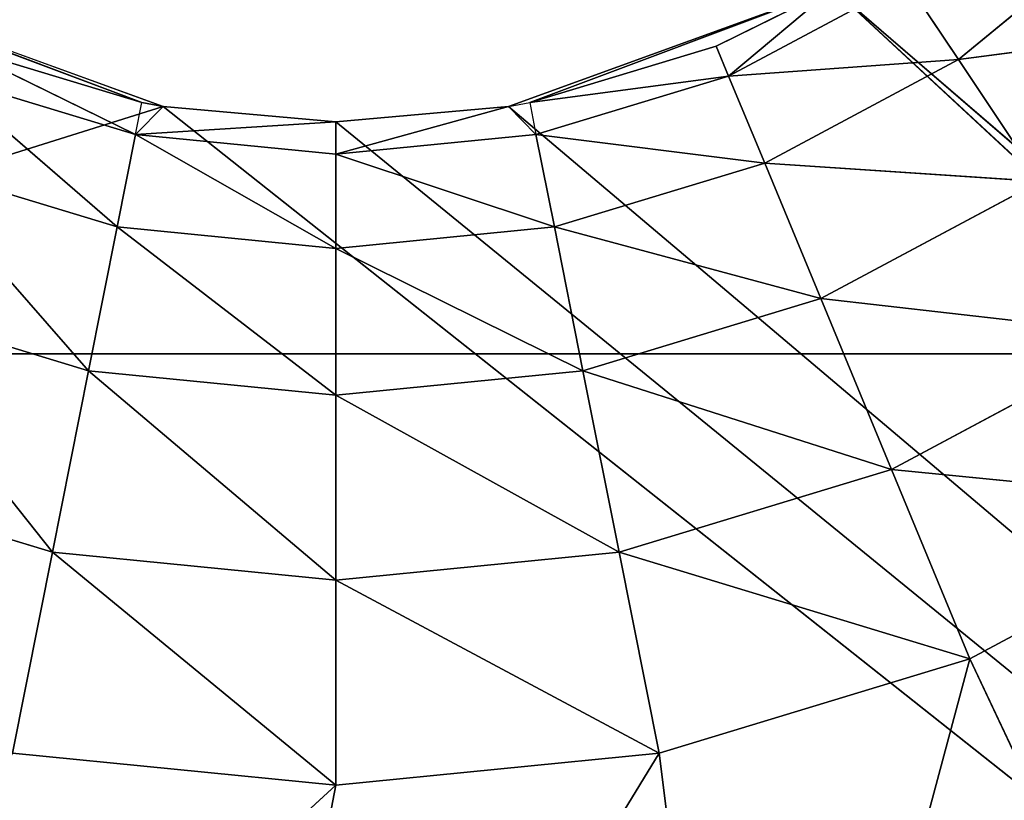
# Model space of a CAD drawing. Extents: x 14 to 217, y 27 to 186.
# Tile 399 of 656: x 82.72 to 84.2, y 77.37 to 78.55. Entities that reach past the tile are written whole.
import ezdxf

# ---------------------------------------------------------------- set-up
doc = ezdxf.new("R2010")
doc.units = 0
doc.header["$LTSCALE"] = 25.4
doc.layers.get('0').update_dxf_attribs({"color": 13, "linetype": 'CONTINUOUS'})

# ---------------------------------------------------------------- blocks, each defined once
blk = doc.blocks.new('PROFILE-RECESSED-T-CONNECT')
at = {"color": 0}
for p, q in [((70.2057, 14.7624, 108.4749), (69.1732, 14.7624, 109.4237)), ((70.2057, 14.7624, 108.4749), (69.1732, 14.7624, 109.4237)), ((70.2057, 14.7624, 108.4749), (69.7179, 14.7624, 108.4269)), ((69.7179, 14.7624, 108.4269), (69.7782, 14.7135, 108.1238)), ((69.7179, 14.7624, 108.4269), (69.7782, 14.7135, 108.1238)), ((70.2057, 14.7624, 108.4749), (69.7179, 14.7624, 108.4269)), ((70.2057, 14.7624, 108.4749), (69.7782, 14.7135, 108.1238)), ((70.2057, 14.7624, 108.4749), (69.7782, 14.7135, 108.1238)), ((70.6934, 14.7624, 108.4269), (69.9963, 14.7624, 109.5688)), ((70.6934, 14.7624, 108.4269), (69.9963, 14.7624, 109.5688)), ((70.2057, 14.7624, 108.4749), (69.9963, 14.7624, 109.5688)), ((70.2057, 14.7624, 108.4749), (69.9963, 14.7624, 109.5688)), ((70.6934, 14.7624, 108.4269), (70.2057, 14.7624, 108.4749)), ((70.2057, 14.7624, 108.4749), (70.2057, 14.7135, 108.1659)), ((70.2057, 14.7624, 108.4749), (70.2057, 14.7135, 108.1659)), ((70.6934, 14.7624, 108.4269), (70.2057, 14.7624, 108.4749)), ((70.6934, 14.7624, 108.4269), (70.2057, 14.7135, 108.1659)), ((70.6934, 14.7624, 108.4269), (70.2057, 14.7135, 108.1659)), ((70.6934, 14.7624, 108.4269), (70.6331, 14.7135, 108.1238)), ((70.6934, 14.7624, 108.4269), (70.6331, 14.7135, 108.1238)), ((71.1624, 14.7624, 108.2846), (70.6331, 14.7135, 108.1238)), ((71.1624, 14.7624, 108.2846), (70.6331, 14.7135, 108.1238)), ((71.1624, 14.7624, 108.2846), (70.6934, 14.7624, 108.4269)), ((70.6934, 14.7624, 108.4269), (70.8308, 14.7624, 109.5202)), ((70.6934, 14.7624, 108.4269), (70.8308, 14.7624, 109.5202)), ((71.1624, 14.7624, 108.2846), (70.6934, 14.7624, 108.4269)), ((71.1624, 14.7624, 108.2846), (70.8308, 14.7624, 109.5202)), ((71.1624, 14.7624, 108.2846), (70.8308, 14.7624, 109.5202)), ((71.1624, 14.7624, 108.2846), (71.0441, 14.7135, 107.9991)), ((71.1624, 14.7624, 108.2846), (71.0441, 14.7135, 107.9991)), ((71.5946, 14.7624, 108.0536), (71.0441, 14.7135, 107.9991)), ((71.5946, 14.7624, 108.0536), (71.0441, 14.7135, 107.9991)), ((71.5946, 14.7624, 108.0536), (71.1624, 14.7624, 108.2846)), ((71.1624, 14.7624, 108.2846), (71.6315, 14.7624, 109.2805)), ((71.1624, 14.7624, 108.2846), (71.6315, 14.7624, 109.2805)), ((71.5946, 14.7624, 108.0536), (71.1624, 14.7624, 108.2846)), ((69.3672, 14.7135, 107.9991), (69.7782, 14.7135, 108.1238)), ((69.3672, 14.7135, 107.9991), (69.7782, 14.7135, 108.1238)), ((69.7782, 14.7135, 108.1238), (69.4739, 14.5714, 107.7416)), ((69.7782, 14.7135, 108.1238), (69.4739, 14.5714, 107.7416)), ((69.7782, 14.7135, 108.1238), (69.8326, 14.5714, 107.8504)), ((69.7782, 14.7135, 108.1238), (69.8326, 14.5714, 107.8504)), ((69.7782, 14.7135, 108.1238), (70.2057, 14.7135, 108.1659)), ((69.7782, 14.7135, 108.1238), (70.2057, 14.7135, 108.1659)), ((70.2057, 14.7135, 108.1659), (69.8326, 14.5714, 107.8504)), ((70.2057, 14.7135, 108.1659), (69.8326, 14.5714, 107.8504)), ((70.2057, 14.7135, 108.1659), (70.2057, 14.5714, 107.8871)), ((70.2057, 14.7135, 108.1659), (70.2057, 14.5714, 107.8871)), ((70.2057, 14.7135, 108.1659), (70.6331, 14.7135, 108.1238)), ((70.6331, 14.7135, 108.1238), (70.2057, 14.5714, 107.8871)), ((70.6331, 14.7135, 108.1238), (70.2057, 14.5714, 107.8871)), ((70.2057, 14.7135, 108.1659), (70.6331, 14.7135, 108.1238)), ((70.6331, 14.7135, 108.1238), (70.5787, 14.5714, 107.8504)), ((70.6331, 14.7135, 108.1238), (70.5787, 14.5714, 107.8504)), ((71.0441, 14.7135, 107.9991), (70.5787, 14.5714, 107.8504)), ((71.0441, 14.7135, 107.9991), (70.5787, 14.5714, 107.8504)), ((70.6331, 14.7135, 108.1238), (71.0441, 14.7135, 107.9991)), ((70.6331, 14.7135, 108.1238), (71.0441, 14.7135, 107.9991)), ((71.0441, 14.7135, 107.9991), (70.9374, 14.5714, 107.7416)), ((71.0441, 14.7135, 107.9991), (70.9374, 14.5714, 107.7416)), ((71.4229, 14.7135, 107.7967), (70.9374, 14.5714, 107.7416)), ((71.4229, 14.7135, 107.7967), (70.9374, 14.5714, 107.7416)), ((71.0441, 14.7135, 107.9991), (71.4229, 14.7135, 107.7967)), ((71.0441, 14.7135, 107.9991), (71.4229, 14.7135, 107.7967)), ((69.4739, 14.5714, 107.7416), (69.8326, 14.5714, 107.8504)), ((69.4739, 14.5714, 107.7416), (69.8326, 14.5714, 107.8504)), ((69.8326, 14.5714, 107.8504), (69.5585, 14.3502, 107.5372)), ((69.8326, 14.5714, 107.8504), (69.5585, 14.3502, 107.5372)), ((69.8326, 14.5714, 107.8504), (69.8758, 14.3502, 107.6334)), ((69.8326, 14.5714, 107.8504), (69.8758, 14.3502, 107.6334)), ((69.8326, 14.5714, 107.8504), (70.2057, 14.5714, 107.8871)), ((69.8326, 14.5714, 107.8504), (70.2057, 14.5714, 107.8871)), ((70.2057, 14.5714, 107.8871), (69.8758, 14.3502, 107.6334)), ((70.2057, 14.5714, 107.8871), (69.8758, 14.3502, 107.6334)), ((70.2057, 14.5714, 107.8871), (70.2057, 14.3502, 107.6659)), ((70.2057, 14.5714, 107.8871), (70.2057, 14.3502, 107.6659)), ((70.2057, 14.5714, 107.8871), (70.5787, 14.5714, 107.8504)), ((70.5787, 14.5714, 107.8504), (70.2057, 14.3502, 107.6659)), ((70.5787, 14.5714, 107.8504), (70.2057, 14.3502, 107.6659)), ((70.2057, 14.5714, 107.8871), (70.5787, 14.5714, 107.8504)), ((70.5787, 14.5714, 107.8504), (70.5356, 14.3502, 107.6334)), ((70.5787, 14.5714, 107.8504), (70.5356, 14.3502, 107.6334)), ((70.9374, 14.5714, 107.7416), (70.5356, 14.3502, 107.6334)), ((70.9374, 14.5714, 107.7416), (70.5356, 14.3502, 107.6334)), ((70.5787, 14.5714, 107.8504), (70.9374, 14.5714, 107.7416)), ((70.5787, 14.5714, 107.8504), (70.9374, 14.5714, 107.7416)), ((70.9374, 14.5714, 107.7416), (70.8528, 14.3502, 107.5372)), ((70.9374, 14.5714, 107.7416), (70.8528, 14.3502, 107.5372)), ((71.268, 14.5714, 107.5649), (70.8528, 14.3502, 107.5372)), ((71.268, 14.5714, 107.5649), (70.8528, 14.3502, 107.5372)), ((70.9374, 14.5714, 107.7416), (71.268, 14.5714, 107.5649)), ((70.9374, 14.5714, 107.7416), (71.268, 14.5714, 107.5649)), ((71.268, 14.5714, 107.5649), (71.1451, 14.3502, 107.3809)), ((71.268, 14.5714, 107.5649), (71.1451, 14.3502, 107.3809)), ((71.5578, 14.5714, 107.3271), (71.1451, 14.3502, 107.3809)), ((71.5578, 14.5714, 107.3271), (71.1451, 14.3502, 107.3809)), ((69.5585, 14.3502, 107.5372), (69.8758, 14.3502, 107.6334)), ((69.5585, 14.3502, 107.5372), (69.8758, 14.3502, 107.6334)), ((69.8758, 14.3502, 107.6334), (69.6129, 14.0714, 107.406)), ((69.8758, 14.3502, 107.6334), (69.6129, 14.0714, 107.406)), ((69.8758, 14.3502, 107.6334), (69.9035, 14.0714, 107.4941)), ((69.8758, 14.3502, 107.6334), (69.9035, 14.0714, 107.4941)), ((69.8758, 14.3502, 107.6334), (70.2057, 14.3502, 107.6659)), ((69.8758, 14.3502, 107.6334), (70.2057, 14.3502, 107.6659)), ((70.2057, 14.3502, 107.6659), (69.9035, 14.0714, 107.4941)), ((70.2057, 14.3502, 107.6659), (69.9035, 14.0714, 107.4941)), ((70.2057, 14.3502, 107.6659), (70.2057, 14.0714, 107.5239)), ((70.2057, 14.3502, 107.6659), (70.2057, 14.0714, 107.5239)), ((70.2057, 14.3502, 107.6659), (70.5356, 14.3502, 107.6334)), ((70.5356, 14.3502, 107.6334), (70.2057, 14.0714, 107.5239)), ((70.5356, 14.3502, 107.6334), (70.2057, 14.0714, 107.5239)), ((70.2057, 14.3502, 107.6659), (70.5356, 14.3502, 107.6334)), ((70.5356, 14.3502, 107.6334), (70.5078, 14.0714, 107.4941)), ((70.5356, 14.3502, 107.6334), (70.5078, 14.0714, 107.4941)), ((70.8528, 14.3502, 107.5372), (70.5078, 14.0714, 107.4941)), ((70.8528, 14.3502, 107.5372), (70.5078, 14.0714, 107.4941)), ((70.5356, 14.3502, 107.6334), (70.8528, 14.3502, 107.5372)), ((70.5356, 14.3502, 107.6334), (70.8528, 14.3502, 107.5372)), ((70.8528, 14.3502, 107.5372), (70.7984, 14.0714, 107.406)), ((70.8528, 14.3502, 107.5372), (70.7984, 14.0714, 107.406)), ((71.1451, 14.3502, 107.3809), (70.7984, 14.0714, 107.406)), ((71.1451, 14.3502, 107.3809), (70.7984, 14.0714, 107.406)), ((70.8528, 14.3502, 107.5372), (71.1451, 14.3502, 107.3809)), ((70.8528, 14.3502, 107.5372), (71.1451, 14.3502, 107.3809)), ((71.1451, 14.3502, 107.3809), (71.0662, 14.0714, 107.2628)), ((71.1451, 14.3502, 107.3809), (71.0662, 14.0714, 107.2628)), ((71.1451, 14.3502, 107.3809), (71.4014, 14.3502, 107.1706)), ((71.1451, 14.3502, 107.3809), (71.4014, 14.3502, 107.1706)), ((69.6129, 14.0714, 107.406), (69.9035, 14.0714, 107.4941)), ((69.6129, 14.0714, 107.406), (69.9035, 14.0714, 107.4941)), ((69.6316, 13.7624, 107.3607), (69.9035, 14.0714, 107.4941)), ((69.6316, 13.7624, 107.3607), (69.9035, 14.0714, 107.4941)), ((69.9035, 14.0714, 107.4941), (69.913, 13.7624, 107.4461)), ((70.2057, 13.7624, 107.4749), (69.9035, 14.0714, 107.4941)), ((69.9035, 14.0714, 107.4941), (70.2057, 14.0714, 107.5239)), ((70.2057, 13.7624, 107.4749), (69.9035, 14.0714, 107.4941)), ((69.9452, 13.7624, 107.4521), (69.9035, 14.0714, 107.4941)), ((69.9035, 14.0714, 107.4941), (70.2057, 14.0714, 107.5239)), ((70.4661, 13.7624, 107.4521), (70.2057, 14.0714, 107.5239)), ((70.2057, 14.0714, 107.5239), (70.5078, 14.0714, 107.4941)), ((70.4661, 13.7624, 107.4521), (70.2057, 14.0714, 107.5239)), ((70.2057, 13.7624, 107.4749), (70.2057, 14.0714, 107.5239)), ((70.2057, 13.7624, 107.4749), (70.2057, 14.0714, 107.5239)), ((70.2057, 14.0714, 107.5239), (70.5078, 14.0714, 107.4941)), ((70.4661, 13.7624, 107.4521), (70.5078, 14.0714, 107.4941)), ((70.4983, 13.7624, 107.4461), (70.7984, 14.0714, 107.406)), ((70.4983, 13.7624, 107.4461), (70.7984, 14.0714, 107.406)), ((70.4983, 13.7624, 107.4461), (70.5078, 14.0714, 107.4941)), ((70.5078, 14.0714, 107.4941), (70.7984, 14.0714, 107.406)), ((70.5078, 14.0714, 107.4941), (70.7984, 14.0714, 107.406)), ((70.7797, 13.7624, 107.3607), (70.7984, 14.0714, 107.406)), ((70.7797, 13.7624, 107.3607), (70.7984, 14.0714, 107.406)), ((70.9557, 13.7624, 107.274), (70.7984, 14.0714, 107.406)), ((70.7984, 14.0714, 107.406), (71.0662, 14.0714, 107.2628)), ((70.9557, 13.7624, 107.274), (70.7984, 14.0714, 107.406)), ((70.7984, 14.0714, 107.406), (71.0662, 14.0714, 107.2628)), ((80.048, 13.7648, 107.8249), (45.048, 5.7648, 107.8249)), ((80.048, 13.7648, 107.8249), (45.048, 5.7648, 107.8249)), ((80.048, 13.7648, 107.8249), (45.048, 13.7648, 107.8249)), ((80.048, 13.7648, 107.8249), (45.048, 13.7648, 107.8249)), ((69.913, 13.7624, 107.4461), (69.4557, 4.5648, 107.274)), ((69.913, 13.7624, 107.4461), (69.4557, 4.5648, 107.274)), ((69.6316, 13.7624, 107.3607), (69.913, 13.7624, 107.4461)), ((69.6316, 13.7624, 107.3607), (69.913, 13.7624, 107.4461)), ((69.913, 13.7624, 107.4461), (69.9452, 4.5648, 107.4521)), ((69.913, 13.7624, 107.4461), (69.9452, 4.5648, 107.4521)), ((69.913, 13.7624, 107.4461), (69.9452, 13.7624, 107.4521)), ((69.9452, 13.7624, 107.4521), (69.9452, 4.5648, 107.4521)), ((69.9452, 13.7624, 107.4521), (69.9452, 4.5648, 107.4521)), ((69.9452, 13.7624, 107.4521), (70.2057, 4.5648, 107.4749)), ((69.9452, 13.7624, 107.4521), (70.2057, 4.5648, 107.4749)), ((69.9452, 13.7624, 107.4521), (70.2057, 13.7624, 107.4749)), ((69.9452, 13.7624, 107.4521), (70.2057, 13.7624, 107.4749)), ((70.2057, 13.7624, 107.4749), (70.2057, 4.5648, 107.4749)), ((70.2057, 13.7624, 107.4749), (70.2057, 4.5648, 107.4749)), ((70.2057, 13.7624, 107.4749), (70.4661, 4.5648, 107.4521)), ((70.2057, 13.7624, 107.4749), (70.4661, 4.5648, 107.4521)), ((70.2057, 13.7624, 107.4749), (70.4661, 13.7624, 107.4521)), ((70.2057, 13.7624, 107.4749), (70.4661, 13.7624, 107.4521)), ((70.4661, 13.7624, 107.4521), (70.4661, 4.5648, 107.4521)), ((70.4661, 13.7624, 107.4521), (70.4661, 4.5648, 107.4521)), ((70.4661, 13.7624, 107.4521), (70.9557, 4.5648, 107.274)), ((70.4661, 13.7624, 107.4521), (70.9557, 4.5648, 107.274)), ((70.4661, 13.7624, 107.4521), (70.4983, 13.7624, 107.4461)), ((70.4983, 13.7624, 107.4461), (70.9557, 4.5648, 107.274)), ((70.4983, 13.7624, 107.4461), (70.9557, 4.5648, 107.274)), ((70.4983, 13.7624, 107.4461), (70.7797, 13.7624, 107.3607)), ((70.4983, 13.7624, 107.4461), (70.7797, 13.7624, 107.3607)), ((70.7797, 13.7624, 107.3607), (70.9557, 13.7624, 107.274)), ((70.9557, 4.5648, 107.274), (70.7797, 13.7624, 107.3607)), ((70.9557, 4.5648, 107.274), (70.7797, 13.7624, 107.3607)), ((70.7797, 13.7624, 107.3607), (70.9557, 13.7624, 107.274)), ((80.048, 5.7648, 107.8249), (45.048, 5.7648, 107.8249)), ((80.048, 5.7648, 107.8249), (45.048, 5.7648, 107.8249)), ((69.9452, 4.5648, 107.4521), (49.048, 4.5648, 113.9749)), ((69.9452, 4.5648, 107.4521), (49.048, 4.5648, 113.9749)), ((69.4557, 4.5648, 107.274), (69.9452, 4.5648, 107.4521)), ((69.4557, 4.5648, 107.274), (69.9452, 4.5648, 107.4521)), ((69.9452, 4.5648, 107.4521), (78.1839, 4.5648, 113.9749)), ((69.9452, 4.5648, 107.4521), (78.1839, 4.5648, 113.9749)), ((69.9452, 4.5648, 107.4521), (70.2057, 4.5648, 107.4749)), ((69.9452, 4.5648, 107.4521), (70.2057, 4.5648, 107.4749)), ((70.2057, 4.5648, 107.4749), (78.1839, 4.5648, 113.9749)), ((70.2057, 4.5648, 107.4749), (70.4661, 4.5648, 107.4521)), ((70.2057, 4.5648, 107.4749), (78.1839, 4.5648, 113.9749)), ((70.2057, 4.5648, 107.4749), (70.4661, 4.5648, 107.4521)), ((70.4661, 4.5648, 107.4521), (78.1839, 4.5648, 113.9749)), ((70.4661, 4.5648, 107.4521), (78.1839, 4.5648, 113.9749)), ((70.4661, 4.5648, 107.4521), (70.9557, 4.5648, 107.274)), ((70.4661, 4.5648, 107.4521), (70.9557, 4.5648, 107.274)), ((70.9557, 4.5648, 107.274), (78.1839, 4.5648, 113.9749)), ((70.9557, 4.5648, 107.274), (78.1839, 4.5648, 113.9749)), ((70.9557, 4.5648, 107.274), (78.6948, 4.5648, 113.9414)), ((70.9557, 4.5648, 107.274), (78.6948, 4.5648, 113.9414))]:
    blk.add_line(p, q, dxfattribs=at)
mesh = blk.add_polyface(dxfattribs=at)
corners = [(69.9963, 14.7624, 109.5688), (70.2057, 14.7624, 108.4749), (69.1732, 14.7624, 109.4237)]
mesh.append_faces([[corners[k] for k in face] for face in [(0, 1, 2)]], dxfattribs={"color": 0})
mesh = blk.add_polyface(dxfattribs=at)
corners = [(69.1732, 14.7624, 109.4237), (70.2057, 14.7624, 108.4749), (69.7179, 14.7624, 108.4269)]
mesh.append_faces([[corners[k] for k in face] for face in [(0, 1, 2)]], dxfattribs={"color": 0})
mesh = blk.add_polyface(dxfattribs=at)
corners = [(69.7179, 14.7624, 108.4269), (69.7782, 14.7135, 108.1238), (69.3672, 14.7135, 107.9991)]
mesh.append_faces([[corners[k] for k in face] for face in [(0, 1, 2)]], dxfattribs={"color": 0})
mesh = blk.add_polyface(dxfattribs=at)
corners = [(70.2057, 14.7624, 108.4749), (69.7782, 14.7135, 108.1238), (69.7179, 14.7624, 108.4269)]
mesh.append_faces([[corners[k] for k in face] for face in [(0, 1, 2)]], dxfattribs={"color": 0})
mesh = blk.add_polyface(dxfattribs=at)
corners = [(70.2057, 14.7624, 108.4749), (70.2057, 14.7135, 108.1659), (69.7782, 14.7135, 108.1238)]
mesh.append_faces([[corners[k] for k in face] for face in [(0, 1, 2)]], dxfattribs={"color": 0})
mesh = blk.add_polyface(dxfattribs=at)
corners = [(69.9963, 14.7624, 109.5688), (70.8308, 14.7624, 109.5202), (70.6934, 14.7624, 108.4269)]
mesh.append_faces([[corners[k] for k in face] for face in [(0, 1, 2)]], dxfattribs={"color": 0})
mesh = blk.add_polyface(dxfattribs=at)
corners = [(69.9963, 14.7624, 109.5688), (70.6934, 14.7624, 108.4269), (70.2057, 14.7624, 108.4749)]
mesh.append_faces([[corners[k] for k in face] for face in [(0, 1, 2)]], dxfattribs={"color": 0})
mesh = blk.add_polyface(dxfattribs=at)
corners = [(70.2057, 14.7624, 108.4749), (70.6934, 14.7624, 108.4269), (70.2057, 14.7135, 108.1659)]
mesh.append_faces([[corners[k] for k in face] for face in [(0, 1, 2)]], dxfattribs={"color": 0})
mesh = blk.add_polyface(dxfattribs=at)
corners = [(70.6934, 14.7624, 108.4269), (70.6331, 14.7135, 108.1238), (70.2057, 14.7135, 108.1659)]
mesh.append_faces([[corners[k] for k in face] for face in [(0, 1, 2)]], dxfattribs={"color": 0})
mesh = blk.add_polyface(dxfattribs=at)
corners = [(70.6934, 14.7624, 108.4269), (71.1624, 14.7624, 108.2846), (70.6331, 14.7135, 108.1238)]
mesh.append_faces([[corners[k] for k in face] for face in [(0, 1, 2)]], dxfattribs={"color": 0})
mesh = blk.add_polyface(dxfattribs=at)
corners = [(71.1624, 14.7624, 108.2846), (71.0441, 14.7135, 107.9991), (70.6331, 14.7135, 108.1238)]
mesh.append_faces([[corners[k] for k in face] for face in [(0, 1, 2)]], dxfattribs={"color": 0})
mesh = blk.add_polyface(dxfattribs=at)
corners = [(70.8308, 14.7624, 109.5202), (71.1624, 14.7624, 108.2846), (70.6934, 14.7624, 108.4269)]
mesh.append_faces([[corners[k] for k in face] for face in [(0, 1, 2)]], dxfattribs={"color": 0})
mesh = blk.add_polyface(dxfattribs=at)
corners = [(70.8308, 14.7624, 109.5202), (71.6315, 14.7624, 109.2805), (71.1624, 14.7624, 108.2846)]
mesh.append_faces([[corners[k] for k in face] for face in [(0, 1, 2)]], dxfattribs={"color": 0})
mesh = blk.add_polyface(dxfattribs=at)
corners = [(71.1624, 14.7624, 108.2846), (71.5946, 14.7624, 108.0536), (71.0441, 14.7135, 107.9991)]
mesh.append_faces([[corners[k] for k in face] for face in [(0, 1, 2)]], dxfattribs={"color": 0})
mesh = blk.add_polyface(dxfattribs=at)
corners = [(71.5946, 14.7624, 108.0536), (71.4229, 14.7135, 107.7967), (71.0441, 14.7135, 107.9991)]
mesh.append_faces([[corners[k] for k in face] for face in [(0, 1, 2)]], dxfattribs={"color": 0})
mesh = blk.add_polyface(dxfattribs=at)
corners = [(71.6315, 14.7624, 109.2805), (71.5946, 14.7624, 108.0536), (71.1624, 14.7624, 108.2846)]
mesh.append_faces([[corners[k] for k in face] for face in [(0, 1, 2)]], dxfattribs={"color": 0})
mesh = blk.add_polyface(dxfattribs=at)
corners = [(69.7782, 14.7135, 108.1238), (69.4739, 14.5714, 107.7416), (69.3672, 14.7135, 107.9991)]
mesh.append_faces([[corners[k] for k in face] for face in [(0, 1, 2)]], dxfattribs={"color": 0})
mesh = blk.add_polyface(dxfattribs=at)
corners = [(69.7782, 14.7135, 108.1238), (69.8326, 14.5714, 107.8504), (69.4739, 14.5714, 107.7416)]
mesh.append_faces([[corners[k] for k in face] for face in [(0, 1, 2)]], dxfattribs={"color": 0})
mesh = blk.add_polyface(dxfattribs=at)
corners = [(70.2057, 14.7135, 108.1659), (69.8326, 14.5714, 107.8504), (69.7782, 14.7135, 108.1238)]
mesh.append_faces([[corners[k] for k in face] for face in [(0, 1, 2)]], dxfattribs={"color": 0})
mesh = blk.add_polyface(dxfattribs=at)
corners = [(70.2057, 14.7135, 108.1659), (70.2057, 14.5714, 107.8871), (69.8326, 14.5714, 107.8504)]
mesh.append_faces([[corners[k] for k in face] for face in [(0, 1, 2)]], dxfattribs={"color": 0})
mesh = blk.add_polyface(dxfattribs=at)
corners = [(70.2057, 14.7135, 108.1659), (70.6331, 14.7135, 108.1238), (70.2057, 14.5714, 107.8871)]
mesh.append_faces([[corners[k] for k in face] for face in [(0, 1, 2)]], dxfattribs={"color": 0})
mesh = blk.add_polyface(dxfattribs=at)
corners = [(70.6331, 14.7135, 108.1238), (70.5787, 14.5714, 107.8504), (70.2057, 14.5714, 107.8871)]
mesh.append_faces([[corners[k] for k in face] for face in [(0, 1, 2)]], dxfattribs={"color": 0})
mesh = blk.add_polyface(dxfattribs=at)
corners = [(70.6331, 14.7135, 108.1238), (71.0441, 14.7135, 107.9991), (70.5787, 14.5714, 107.8504)]
mesh.append_faces([[corners[k] for k in face] for face in [(0, 1, 2)]], dxfattribs={"color": 0})
mesh = blk.add_polyface(dxfattribs=at)
corners = [(71.0441, 14.7135, 107.9991), (70.9374, 14.5714, 107.7416), (70.5787, 14.5714, 107.8504)]
mesh.append_faces([[corners[k] for k in face] for face in [(0, 1, 2)]], dxfattribs={"color": 0})
mesh = blk.add_polyface(dxfattribs=at)
corners = [(71.0441, 14.7135, 107.9991), (71.4229, 14.7135, 107.7967), (70.9374, 14.5714, 107.7416)]
mesh.append_faces([[corners[k] for k in face] for face in [(0, 1, 2)]], dxfattribs={"color": 0})
mesh = blk.add_polyface(dxfattribs=at)
corners = [(71.4229, 14.7135, 107.7967), (71.268, 14.5714, 107.5649), (70.9374, 14.5714, 107.7416)]
mesh.append_faces([[corners[k] for k in face] for face in [(0, 1, 2)]], dxfattribs={"color": 0})
mesh = blk.add_polyface(dxfattribs=at)
corners = [(69.8326, 14.5714, 107.8504), (69.5585, 14.3502, 107.5372), (69.4739, 14.5714, 107.7416)]
mesh.append_faces([[corners[k] for k in face] for face in [(0, 1, 2)]], dxfattribs={"color": 0})
mesh = blk.add_polyface(dxfattribs=at)
corners = [(69.8326, 14.5714, 107.8504), (69.8758, 14.3502, 107.6334), (69.5585, 14.3502, 107.5372)]
mesh.append_faces([[corners[k] for k in face] for face in [(0, 1, 2)]], dxfattribs={"color": 0})
mesh = blk.add_polyface(dxfattribs=at)
corners = [(70.2057, 14.5714, 107.8871), (69.8758, 14.3502, 107.6334), (69.8326, 14.5714, 107.8504)]
mesh.append_faces([[corners[k] for k in face] for face in [(0, 1, 2)]], dxfattribs={"color": 0})
mesh = blk.add_polyface(dxfattribs=at)
corners = [(70.2057, 14.3502, 107.6659), (69.8758, 14.3502, 107.6334), (70.2057, 14.5714, 107.8871)]
mesh.append_faces([[corners[k] for k in face] for face in [(0, 1, 2)]], dxfattribs={"color": 0})
mesh = blk.add_polyface(dxfattribs=at)
corners = [(70.5787, 14.5714, 107.8504), (70.2057, 14.3502, 107.6659), (70.2057, 14.5714, 107.8871)]
mesh.append_faces([[corners[k] for k in face] for face in [(0, 1, 2)]], dxfattribs={"color": 0})
mesh = blk.add_polyface(dxfattribs=at)
corners = [(70.5787, 14.5714, 107.8504), (70.5356, 14.3502, 107.6334), (70.2057, 14.3502, 107.6659)]
mesh.append_faces([[corners[k] for k in face] for face in [(0, 1, 2)]], dxfattribs={"color": 0})
mesh = blk.add_polyface(dxfattribs=at)
corners = [(70.5787, 14.5714, 107.8504), (70.9374, 14.5714, 107.7416), (70.5356, 14.3502, 107.6334)]
mesh.append_faces([[corners[k] for k in face] for face in [(0, 1, 2)]], dxfattribs={"color": 0})
mesh = blk.add_polyface(dxfattribs=at)
corners = [(70.9374, 14.5714, 107.7416), (70.8528, 14.3502, 107.5372), (70.5356, 14.3502, 107.6334)]
mesh.append_faces([[corners[k] for k in face] for face in [(0, 1, 2)]], dxfattribs={"color": 0})
mesh = blk.add_polyface(dxfattribs=at)
corners = [(70.9374, 14.5714, 107.7416), (71.268, 14.5714, 107.5649), (70.8528, 14.3502, 107.5372)]
mesh.append_faces([[corners[k] for k in face] for face in [(0, 1, 2)]], dxfattribs={"color": 0})
mesh = blk.add_polyface(dxfattribs=at)
corners = [(71.268, 14.5714, 107.5649), (71.1451, 14.3502, 107.3809), (70.8528, 14.3502, 107.5372)]
mesh.append_faces([[corners[k] for k in face] for face in [(0, 1, 2)]], dxfattribs={"color": 0})
mesh = blk.add_polyface(dxfattribs=at)
corners = [(71.268, 14.5714, 107.5649), (71.5578, 14.5714, 107.3271), (71.1451, 14.3502, 107.3809)]
mesh.append_faces([[corners[k] for k in face] for face in [(0, 1, 2)]], dxfattribs={"color": 0})
mesh = blk.add_polyface(dxfattribs=at)
corners = [(71.1451, 14.3502, 107.3809), (71.5578, 14.5714, 107.3271), (71.4014, 14.3502, 107.1706)]
mesh.append_faces([[corners[k] for k in face] for face in [(0, 1, 2)]], dxfattribs={"color": 0})
mesh = blk.add_polyface(dxfattribs=at)
corners = [(69.8758, 14.3502, 107.6334), (69.6129, 14.0714, 107.406), (69.5585, 14.3502, 107.5372)]
mesh.append_faces([[corners[k] for k in face] for face in [(0, 1, 2)]], dxfattribs={"color": 0})
mesh = blk.add_polyface(dxfattribs=at)
corners = [(69.9035, 14.0714, 107.4941), (69.6129, 14.0714, 107.406), (69.8758, 14.3502, 107.6334)]
mesh.append_faces([[corners[k] for k in face] for face in [(0, 1, 2)]], dxfattribs={"color": 0})
mesh = blk.add_polyface(dxfattribs=at)
corners = [(70.2057, 14.3502, 107.6659), (69.9035, 14.0714, 107.4941), (69.8758, 14.3502, 107.6334)]
mesh.append_faces([[corners[k] for k in face] for face in [(0, 1, 2)]], dxfattribs={"color": 0})
mesh = blk.add_polyface(dxfattribs=at)
corners = [(70.2057, 14.0714, 107.5239), (69.9035, 14.0714, 107.4941), (70.2057, 14.3502, 107.6659)]
mesh.append_faces([[corners[k] for k in face] for face in [(0, 1, 2)]], dxfattribs={"color": 0})
mesh = blk.add_polyface(dxfattribs=at)
corners = [(70.5356, 14.3502, 107.6334), (70.2057, 14.0714, 107.5239), (70.2057, 14.3502, 107.6659)]
mesh.append_faces([[corners[k] for k in face] for face in [(0, 1, 2)]], dxfattribs={"color": 0})
mesh = blk.add_polyface(dxfattribs=at)
corners = [(70.5356, 14.3502, 107.6334), (70.5078, 14.0714, 107.4941), (70.2057, 14.0714, 107.5239)]
mesh.append_faces([[corners[k] for k in face] for face in [(0, 1, 2)]], dxfattribs={"color": 0})
mesh = blk.add_polyface(dxfattribs=at)
corners = [(70.8528, 14.3502, 107.5372), (70.5078, 14.0714, 107.4941), (70.5356, 14.3502, 107.6334)]
mesh.append_faces([[corners[k] for k in face] for face in [(0, 1, 2)]], dxfattribs={"color": 0})
mesh = blk.add_polyface(dxfattribs=at)
corners = [(70.8528, 14.3502, 107.5372), (70.7984, 14.0714, 107.406), (70.5078, 14.0714, 107.4941)]
mesh.append_faces([[corners[k] for k in face] for face in [(0, 1, 2)]], dxfattribs={"color": 0})
mesh = blk.add_polyface(dxfattribs=at)
corners = [(71.1451, 14.3502, 107.3809), (70.7984, 14.0714, 107.406), (70.8528, 14.3502, 107.5372)]
mesh.append_faces([[corners[k] for k in face] for face in [(0, 1, 2)]], dxfattribs={"color": 0})
mesh = blk.add_polyface(dxfattribs=at)
corners = [(71.1451, 14.3502, 107.3809), (71.0662, 14.0714, 107.2628), (70.7984, 14.0714, 107.406)]
mesh.append_faces([[corners[k] for k in face] for face in [(0, 1, 2)]], dxfattribs={"color": 0})
mesh = blk.add_polyface(dxfattribs=at)
corners = [(71.4014, 14.3502, 107.1706), (71.0662, 14.0714, 107.2628), (71.1451, 14.3502, 107.3809)]
mesh.append_faces([[corners[k] for k in face] for face in [(0, 1, 2)]], dxfattribs={"color": 0})
mesh = blk.add_polyface(dxfattribs=at)
corners = [(69.9035, 14.0714, 107.4941), (69.6316, 13.7624, 107.3607), (69.6129, 14.0714, 107.406)]
mesh.append_faces([[corners[k] for k in face] for face in [(0, 1, 2)]], dxfattribs={"color": 0})
mesh = blk.add_polyface(dxfattribs=at)
corners = [(69.913, 13.7624, 107.4461), (69.6316, 13.7624, 107.3607), (69.9035, 14.0714, 107.4941)]
mesh.append_faces([[corners[k] for k in face] for face in [(0, 1, 2)]], dxfattribs={"color": 0})
mesh = blk.add_polyface(dxfattribs=at)
corners = [(70.2057, 13.7624, 107.4749), (69.9035, 14.0714, 107.4941), (70.2057, 14.0714, 107.5239)]
mesh.append_faces([[corners[k] for k in face] for face in [(0, 1, 2)]], dxfattribs={"color": 0})
mesh = blk.add_polyface(dxfattribs=at)
corners = [(70.2057, 13.7624, 107.4749), (69.9452, 13.7624, 107.4521), (69.9035, 14.0714, 107.4941)]
mesh.append_faces([[corners[k] for k in face] for face in [(0, 1, 2)]], dxfattribs={"color": 0})
mesh = blk.add_polyface(dxfattribs=at)
corners = [(70.5078, 14.0714, 107.4941), (70.4661, 13.7624, 107.4521), (70.2057, 14.0714, 107.5239)]
mesh.append_faces([[corners[k] for k in face] for face in [(0, 1, 2)]], dxfattribs={"color": 0})
mesh = blk.add_polyface(dxfattribs=at)
corners = [(70.4661, 13.7624, 107.4521), (70.2057, 13.7624, 107.4749), (70.2057, 14.0714, 107.5239)]
mesh.append_faces([[corners[k] for k in face] for face in [(0, 1, 2)]], dxfattribs={"color": 0})
mesh = blk.add_polyface(dxfattribs=at)
corners = [(70.7984, 14.0714, 107.406), (70.7797, 13.7624, 107.3607), (70.4983, 13.7624, 107.4461)]
mesh.append_faces([[corners[k] for k in face] for face in [(0, 1, 2)]], dxfattribs={"color": 0})
mesh = blk.add_polyface(dxfattribs=at)
corners = [(70.7984, 14.0714, 107.406), (70.4983, 13.7624, 107.4461), (70.5078, 14.0714, 107.4941)]
mesh.append_faces([[corners[k] for k in face] for face in [(0, 1, 2)]], dxfattribs={"color": 0})
mesh = blk.add_polyface(dxfattribs=at)
corners = [(70.9557, 13.7624, 107.274), (70.7797, 13.7624, 107.3607), (70.7984, 14.0714, 107.406)]
mesh.append_faces([[corners[k] for k in face] for face in [(0, 1, 2)]], dxfattribs={"color": 0})
mesh = blk.add_polyface(dxfattribs=at)
corners = [(71.0662, 14.0714, 107.2628), (70.9557, 13.7624, 107.274), (70.7984, 14.0714, 107.406)]
mesh.append_faces([[corners[k] for k in face] for face in [(0, 1, 2)]], dxfattribs={"color": 0})
mesh = blk.add_polyface(dxfattribs=at)
corners = [(80.048, 13.7648, 107.8249), (45.048, 5.7648, 107.8249), (80.048, 5.7648, 107.8249)]
mesh.append_faces([[corners[k] for k in face] for face in [(0, 1, 2)]], dxfattribs={"color": 0})
mesh = blk.add_polyface(dxfattribs=at)
corners = [(80.048, 13.7648, 107.8249), (45.048, 13.7648, 107.8249), (45.048, 5.7648, 107.8249)]
mesh.append_faces([[corners[k] for k in face] for face in [(0, 1, 2)]], dxfattribs={"color": 0})
mesh = blk.add_polyface(dxfattribs=at)
corners = [(80.048, 13.7648, 111.4249), (45.048, 13.7648, 107.8249), (80.048, 13.7648, 107.8249)]
mesh.append_faces([[corners[k] for k in face] for face in [(0, 1, 2)]], dxfattribs={"color": 0})
mesh = blk.add_polyface(dxfattribs=at)
corners = [(45.048, 13.7648, 111.4249), (45.048, 13.7648, 107.8249), (80.048, 13.7648, 111.4249)]
mesh.append_faces([[corners[k] for k in face] for face in [(0, 1, 2)]], dxfattribs={"color": 0})
mesh = blk.add_polyface(dxfattribs=at)
corners = [(69.913, 13.7624, 107.4461), (69.4557, 4.5648, 107.274), (69.6316, 13.7624, 107.3607)]
mesh.append_faces([[corners[k] for k in face] for face in [(0, 1, 2)]], dxfattribs={"color": 0})
mesh = blk.add_polyface(dxfattribs=at)
corners = [(69.9452, 4.5648, 107.4521), (69.4557, 4.5648, 107.274), (69.913, 13.7624, 107.4461)]
mesh.append_faces([[corners[k] for k in face] for face in [(0, 1, 2)]], dxfattribs={"color": 0})
mesh = blk.add_polyface(dxfattribs=at)
corners = [(69.9452, 4.5648, 107.4521), (69.913, 13.7624, 107.4461), (69.9452, 13.7624, 107.4521)]
mesh.append_faces([[corners[k] for k in face] for face in [(0, 1, 2)]], dxfattribs={"color": 0})
mesh = blk.add_polyface(dxfattribs=at)
corners = [(70.2057, 4.5648, 107.4749), (69.9452, 4.5648, 107.4521), (69.9452, 13.7624, 107.4521)]
mesh.append_faces([[corners[k] for k in face] for face in [(0, 1, 2)]], dxfattribs={"color": 0})
mesh = blk.add_polyface(dxfattribs=at)
corners = [(70.2057, 4.5648, 107.4749), (69.9452, 13.7624, 107.4521), (70.2057, 13.7624, 107.4749)]
mesh.append_faces([[corners[k] for k in face] for face in [(0, 1, 2)]], dxfattribs={"color": 0})
mesh = blk.add_polyface(dxfattribs=at)
corners = [(70.4661, 4.5648, 107.4521), (70.2057, 4.5648, 107.4749), (70.2057, 13.7624, 107.4749)]
mesh.append_faces([[corners[k] for k in face] for face in [(0, 1, 2)]], dxfattribs={"color": 0})
mesh = blk.add_polyface(dxfattribs=at)
corners = [(70.4661, 4.5648, 107.4521), (70.2057, 13.7624, 107.4749), (70.4661, 13.7624, 107.4521)]
mesh.append_faces([[corners[k] for k in face] for face in [(0, 1, 2)]], dxfattribs={"color": 0})
mesh = blk.add_polyface(dxfattribs=at)
corners = [(70.9557, 4.5648, 107.274), (70.4661, 4.5648, 107.4521), (70.4661, 13.7624, 107.4521)]
mesh.append_faces([[corners[k] for k in face] for face in [(0, 1, 2)]], dxfattribs={"color": 0})
mesh = blk.add_polyface(dxfattribs=at)
corners = [(70.9557, 4.5648, 107.274), (70.4661, 13.7624, 107.4521), (70.4983, 13.7624, 107.4461)]
mesh.append_faces([[corners[k] for k in face] for face in [(0, 1, 2)]], dxfattribs={"color": 0})
mesh = blk.add_polyface(dxfattribs=at)
corners = [(70.9557, 4.5648, 107.274), (70.4983, 13.7624, 107.4461), (70.7797, 13.7624, 107.3607)]
mesh.append_faces([[corners[k] for k in face] for face in [(0, 1, 2)]], dxfattribs={"color": 0})
mesh = blk.add_polyface(dxfattribs=at)
corners = [(70.9557, 4.5648, 107.274), (70.7797, 13.7624, 107.3607), (70.9557, 13.7624, 107.274)]
mesh.append_faces([[corners[k] for k in face] for face in [(0, 1, 2)]], dxfattribs={"color": 0})
mesh = blk.add_polyface(dxfattribs=at)
corners = [(80.048, 5.7648, 111.4249), (80.048, 5.7648, 107.8249), (45.048, 5.7648, 111.4249)]
mesh.append_faces([[corners[k] for k in face] for face in [(0, 1, 2)]], dxfattribs={"color": 0})
mesh = blk.add_polyface(dxfattribs=at)
corners = [(45.048, 5.7648, 111.4249), (80.048, 5.7648, 107.8249), (45.048, 5.7648, 107.8249)]
mesh.append_faces([[corners[k] for k in face] for face in [(0, 1, 2)]], dxfattribs={"color": 0})
mesh = blk.add_polyface(dxfattribs=at)
corners = [(49.048, 4.5648, 113.9749), (69.4557, 4.5648, 107.274), (69.9452, 4.5648, 107.4521)]
mesh.append_faces([[corners[k] for k in face] for face in [(0, 1, 2)]], dxfattribs={"color": 0})
mesh = blk.add_polyface(dxfattribs=at)
corners = [(49.048, 4.5648, 113.9749), (69.9452, 4.5648, 107.4521), (78.1839, 4.5648, 113.9749)]
mesh.append_faces([[corners[k] for k in face] for face in [(0, 1, 2)]], dxfattribs={"color": 0})
mesh = blk.add_polyface(dxfattribs=at)
corners = [(78.1839, 4.5648, 113.9749), (69.9452, 4.5648, 107.4521), (70.2057, 4.5648, 107.4749)]
mesh.append_faces([[corners[k] for k in face] for face in [(0, 1, 2)]], dxfattribs={"color": 0})
mesh = blk.add_polyface(dxfattribs=at)
corners = [(78.1839, 4.5648, 113.9749), (70.2057, 4.5648, 107.4749), (70.4661, 4.5648, 107.4521)]
mesh.append_faces([[corners[k] for k in face] for face in [(0, 1, 2)]], dxfattribs={"color": 0})
mesh = blk.add_polyface(dxfattribs=at)
corners = [(78.1839, 4.5648, 113.9749), (70.4661, 4.5648, 107.4521), (70.9557, 4.5648, 107.274)]
mesh.append_faces([[corners[k] for k in face] for face in [(0, 1, 2)]], dxfattribs={"color": 0})
mesh = blk.add_polyface(dxfattribs=at)
corners = [(78.1839, 4.5648, 113.9749), (70.9557, 4.5648, 107.274), (78.6948, 4.5648, 113.9414)]
mesh.append_faces([[corners[k] for k in face] for face in [(0, 1, 2)]], dxfattribs={"color": 0})
mesh = blk.add_polyface(dxfattribs=at)
corners = [(78.6948, 4.5648, 113.9414), (70.9557, 4.5648, 107.274), (71.3547, 4.5648, 106.9391)]
mesh.append_faces([[corners[k] for k in face] for face in [(0, 1, 2)]], dxfattribs={"color": 0})
mesh = blk.add_polyface(dxfattribs=at)
corners = [(81.0469, 2.0001, 121), (53.3049, 2.0001, 107.299), (49.0469, 2.0001, 121)]
mesh.append_faces([[corners[k] for k in face] for face in [(0, 1, 2)]], dxfattribs={"color": 0})
mesh = blk.add_polyface(dxfattribs=at)
corners = [(81.0469, 2.0001, 121), (53.8539, 2.0001, 106.75), (53.3049, 2.0001, 107.299)]
mesh.append_faces([[corners[k] for k in face] for face in [(0, 1, 2)]], dxfattribs={"color": 0})
mesh = blk.add_polyface(dxfattribs=at)
corners = [(84.0469, 2.0001, 118), (54.0549, 2.0001, 106), (53.8539, 2.0001, 106.75)]
mesh.append_faces([[corners[k] for k in face] for face in [(0, 1, 2)]], dxfattribs={"color": 0})
mesh = blk.add_polyface(dxfattribs=at)
corners = [(83.8185, 2.0001, 119.148), (84.0469, 2.0001, 118), (53.8539, 2.0001, 106.75)]
mesh.append_faces([[corners[k] for k in face] for face in [(0, 1, 2)]], dxfattribs={"color": 0})
mesh = blk.add_polyface(dxfattribs=at)
corners = [(82.1949, 2.0001, 120.7716), (83.8185, 2.0001, 119.148), (53.8539, 2.0001, 106.75)]
mesh.append_faces([[corners[k] for k in face] for face in [(0, 1, 2)]], dxfattribs={"color": 0})
mesh = blk.add_polyface(dxfattribs=at)
corners = [(81.0469, 2.0001, 121), (82.1949, 2.0001, 120.7716), (53.8539, 2.0001, 106.75)]
mesh.append_faces([[corners[k] for k in face] for face in [(0, 1, 2)]], dxfattribs={"color": 0})
mesh = blk.add_polyface(dxfattribs=at)
corners = [(84.0469, 2.0001, 118), (84.0469, 2.0001, 94), (54.0549, 2.0001, 106)]
mesh.append_faces([[corners[k] for k in face] for face in [(0, 1, 2)]], dxfattribs={"color": 0})
mesh = blk.add_polyface(dxfattribs=at)
corners = [(49.0469, 0.8001, 121), (52.5549, 0.8001, 107.5), (81.0469, 0.8001, 121)]
mesh.append_faces([[corners[k] for k in face] for face in [(0, 1, 2)]], dxfattribs={"color": 0})
mesh = blk.add_polyface(dxfattribs=at)
corners = [(81.0469, 0.8001, 121), (52.5549, 0.8001, 107.5), (53.3049, 0.8001, 107.299)]
mesh.append_faces([[corners[k] for k in face] for face in [(0, 1, 2)]], dxfattribs={"color": 0})
mesh = blk.add_polyface(dxfattribs=at)
corners = [(81.0469, 0.8001, 121), (53.3049, 0.8001, 107.299), (53.8539, 0.8001, 106.75)]
mesh.append_faces([[corners[k] for k in face] for face in [(0, 1, 2)]], dxfattribs={"color": 0})
mesh = blk.add_polyface(dxfattribs=at)
corners = [(83.1682, 0.8001, 120.1213), (53.8539, 0.8001, 106.75), (83.8185, 0.8001, 119.148)]
mesh.append_faces([[corners[k] for k in face] for face in [(0, 1, 2)]], dxfattribs={"color": 0})
mesh = blk.add_polyface(dxfattribs=at)
corners = [(84.0469, 0.8001, 118), (53.8539, 0.8001, 106.75), (84.0469, 0.8001, 94)]
mesh.append_faces([[corners[k] for k in face] for face in [(0, 1, 2)]], dxfattribs={"color": 0})
mesh = blk.add_polyface(dxfattribs=at)
corners = [(83.8185, 0.8001, 119.148), (53.8539, 0.8001, 106.75), (84.0469, 0.8001, 118)]
mesh.append_faces([[corners[k] for k in face] for face in [(0, 1, 2)]], dxfattribs={"color": 0})
mesh = blk.add_polyface(dxfattribs=at)
corners = [(81.0469, 0.8001, 121), (53.8539, 0.8001, 106.75), (82.1949, 0.8001, 120.7716)]
mesh.append_faces([[corners[k] for k in face] for face in [(0, 1, 2)]], dxfattribs={"color": 0})
mesh = blk.add_polyface(dxfattribs=at)
corners = [(82.1949, 0.8001, 120.7716), (53.8539, 0.8001, 106.75), (83.1682, 0.8001, 120.1213)]
mesh.append_faces([[corners[k] for k in face] for face in [(0, 1, 2)]], dxfattribs={"color": 0})

msp = doc.modelspace()

# ---------------------------------------------------------------- block references
at = {"color": 7, "extrusion": (0, -1, -3.33067e-16)}
msp.add_blockref('PROFILE-RECESSED-T-CONNECT', (12.9862, -56.4217, -185.8719), dxfattribs=at)

doc.saveas('drawing.dxf')
